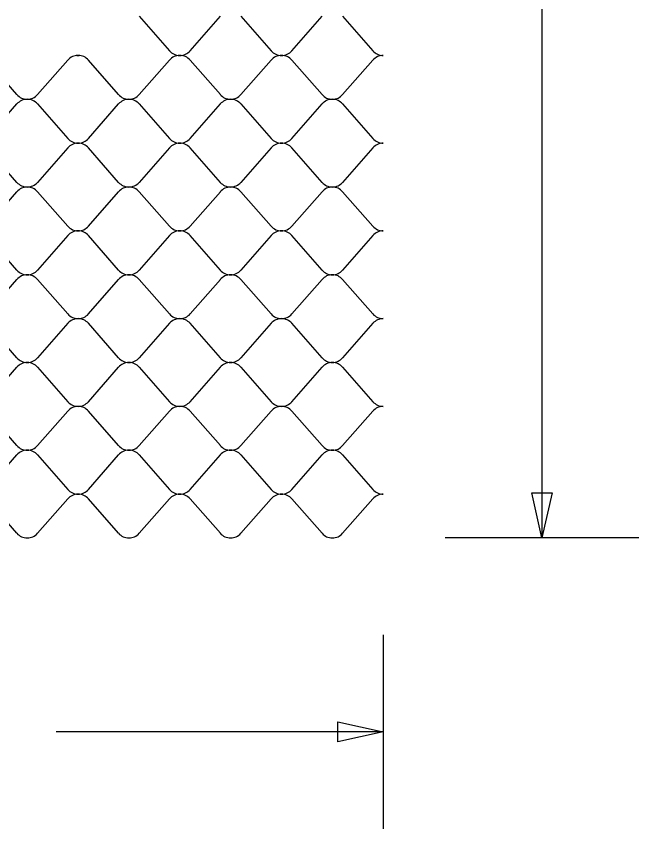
# Model space of a CAD drawing. Extents: x 638850 to 644908, y 297188 to 298900.
# Drawn here: x 643927.7 to 643971.1, y 297350.7 to 297407.3 of the extents above; entities that cross this region are included whole.
import ezdxf

# ---------------------------------------------------------------- set-up
doc = ezdxf.new("R2010")
doc.units = 0
doc.layers.add('5', color=7, linetype='Continuous')
doc.layers.add('6', color=7, linetype='Continuous')

msp = doc.modelspace()

# ---------------------------------------------------------------- linework, layer by layer
at = {"layer": '5'}
for p, q in [((643936.299, 297407.271), (643938.409, 297404.869)), ((643939.844, 297404.869), (643941.954, 297407.271)), ((643943.389, 297407.271), (643945.499, 297404.869)), ((643946.935, 297404.869), (643949.044, 297407.271)), ((643950.48, 297407.271), (643952.59, 297404.869)), ((643927.772, 297401.814), (643925.662, 297404.216)), ((643931.318, 297404.216), (643929.208, 297401.814)), ((643934.863, 297401.814), (643932.753, 297404.216)), ((643938.409, 297404.216), (643936.299, 297401.814)), ((643941.954, 297401.814), (643939.844, 297404.216)), ((643945.499, 297404.216), (643943.389, 297401.814)), ((643949.044, 297401.814), (643946.935, 297404.216)), ((643952.59, 297404.216), (643950.48, 297401.814)), ((643925.662, 297398.759), (643927.772, 297401.16)), ((643929.208, 297401.16), (643931.318, 297398.759)), ((643932.753, 297398.759), (643934.863, 297401.16)), ((643936.299, 297401.16), (643938.409, 297398.759)), ((643939.844, 297398.759), (643941.954, 297401.16)), ((643943.389, 297401.16), (643945.499, 297398.759)), ((643946.935, 297398.759), (643949.044, 297401.16)), ((643950.48, 297401.16), (643952.59, 297398.759)), ((643927.772, 297395.704), (643925.662, 297398.105)), ((643931.318, 297398.105), (643929.208, 297395.704)), ((643934.863, 297395.704), (643932.753, 297398.105)), ((643938.409, 297398.105), (643936.299, 297395.704)), ((643941.954, 297395.704), (643939.844, 297398.105)), ((643945.499, 297398.105), (643943.389, 297395.704)), ((643949.044, 297395.704), (643946.935, 297398.105)), ((643952.59, 297398.105), (643950.48, 297395.704)), ((643925.662, 297392.649), (643927.772, 297395.05)), ((643929.208, 297395.05), (643931.318, 297392.649)), ((643932.753, 297392.649), (643934.863, 297395.05)), ((643936.299, 297395.05), (643938.409, 297392.649)), ((643939.844, 297392.649), (643941.954, 297395.05)), ((643943.389, 297395.05), (643945.499, 297392.649)), ((643946.935, 297392.649), (643949.044, 297395.05)), ((643950.48, 297395.05), (643952.59, 297392.649)), ((643927.772, 297389.594), (643925.662, 297391.995)), ((643931.318, 297391.995), (643929.208, 297389.594)), ((643934.863, 297389.594), (643932.753, 297391.995)), ((643938.409, 297391.995), (643936.299, 297389.594)), ((643941.954, 297389.594), (643939.844, 297391.995)), ((643945.499, 297391.995), (643943.389, 297389.594)), ((643949.044, 297389.594), (643946.935, 297391.995)), ((643952.59, 297391.995), (643950.48, 297389.594)), ((643925.662, 297386.539), (643927.772, 297388.94)), ((643929.208, 297388.94), (643931.318, 297386.539)), ((643932.753, 297386.539), (643934.863, 297388.94)), ((643936.299, 297388.94), (643938.409, 297386.539)), ((643939.844, 297386.539), (643941.954, 297388.94)), ((643943.389, 297388.94), (643945.499, 297386.539)), ((643946.935, 297386.539), (643949.044, 297388.94)), ((643950.48, 297388.94), (643952.59, 297386.539)), ((643927.772, 297383.484), (643925.662, 297385.885)), ((643931.318, 297385.885), (643929.208, 297383.484)), ((643934.863, 297383.484), (643932.753, 297385.885)), ((643938.409, 297385.885), (643936.299, 297383.484)), ((643941.954, 297383.484), (643939.844, 297385.885)), ((643945.499, 297385.885), (643943.389, 297383.484)), ((643949.044, 297383.484), (643946.935, 297385.885)), ((643952.59, 297385.885), (643950.48, 297383.484)), ((643925.662, 297380.429), (643927.772, 297382.83)), ((643929.208, 297382.83), (643931.318, 297380.429)), ((643932.753, 297380.429), (643934.863, 297382.83)), ((643936.299, 297382.83), (643938.409, 297380.429)), ((643939.844, 297380.429), (643941.954, 297382.83)), ((643943.389, 297382.83), (643945.499, 297380.429)), ((643946.935, 297380.429), (643949.044, 297382.83)), ((643950.48, 297382.83), (643952.59, 297380.429)), ((643927.772, 297377.374), (643925.662, 297379.775)), ((643931.318, 297379.775), (643929.208, 297377.374)), ((643934.863, 297377.374), (643932.753, 297379.775)), ((643938.409, 297379.775), (643936.299, 297377.374)), ((643941.954, 297377.374), (643939.844, 297379.775)), ((643945.499, 297379.775), (643943.389, 297377.374)), ((643949.044, 297377.374), (643946.935, 297379.775)), ((643952.59, 297379.775), (643950.48, 297377.374)), ((643925.662, 297374.318), (643927.772, 297376.72)), ((643929.208, 297376.72), (643931.318, 297374.318)), ((643932.753, 297374.318), (643934.863, 297376.72)), ((643936.299, 297376.72), (643938.409, 297374.318)), ((643939.844, 297374.318), (643941.954, 297376.72)), ((643943.389, 297376.72), (643945.499, 297374.318)), ((643946.935, 297374.318), (643949.044, 297376.72)), ((643950.48, 297376.72), (643952.59, 297374.318)), ((643927.772, 297371.263), (643925.662, 297373.665)), ((643931.318, 297373.665), (643929.208, 297371.263)), ((643934.863, 297371.263), (643932.753, 297373.665)), ((643938.409, 297373.665), (643936.299, 297371.263)), ((643941.954, 297371.263), (643939.844, 297373.665)), ((643945.499, 297373.665), (643943.389, 297371.263)), ((643949.044, 297371.263), (643946.935, 297373.665)), ((643952.59, 297373.665), (643950.48, 297371.263))]:
    msp.add_line(p, q, dxfattribs=at)
for centre, start_param, end_param in [((643939.126, 297405.422), 0.679775, 1.570796), ((643939.126, 297405.422), 1.570796, 2.461818), ((643946.217, 297405.422), 0.679775, 1.570796), ((643946.217, 297405.422), 1.570796, 2.461818), ((643953.308, 297405.422), 0.679775, 1.570336), ((643932.035, 297403.663), 4.712389, 5.60341), ((643932.035, 297405.422), 1.398716, 1.570796), ((643932.035, 297405.422), 1.570796, 1.742876), ((643932.035, 297403.663), 3.821368, 4.712389), ((643939.126, 297403.663), 4.712389, 5.60341), ((643939.126, 297403.663), 3.821368, 4.712389), ((643946.217, 297403.663), 4.712389, 5.60341), ((643946.217, 297403.663), 3.821368, 4.712389), ((643953.308, 297403.663), 4.712849, 5.60341), ((643928.49, 297402.366), 0.679775, 1.570796), ((643928.49, 297400.608), 4.712389, 5.60341), ((643928.49, 297402.366), 1.570796, 2.461818), ((643928.49, 297400.608), 3.821368, 4.712389), ((643935.581, 297402.366), 0.679775, 1.570796), ((643935.581, 297400.608), 4.712389, 5.60341), ((643935.581, 297402.366), 1.570796, 2.461818), ((643935.581, 297400.608), 3.821368, 4.712389), ((643942.671, 297402.366), 0.679775, 1.570796), ((643942.671, 297400.608), 4.712389, 5.60341), ((643942.671, 297402.366), 1.570796, 2.461818), ((643942.671, 297400.608), 3.821368, 4.712389), ((643949.762, 297402.366), 0.679775, 1.570796), ((643949.762, 297400.608), 4.712389, 5.60341), ((643949.762, 297402.366), 1.570796, 2.461818), ((643949.762, 297400.608), 3.821368, 4.712389), ((643932.035, 297399.311), 0.679775, 1.570796), ((643932.035, 297399.311), 1.570796, 2.461818), ((643939.126, 297399.311), 0.679775, 1.570796), ((643939.126, 297399.311), 1.570796, 2.461818), ((643946.217, 297399.311), 0.679775, 1.570796), ((643946.217, 297399.311), 1.570796, 2.461818), ((643953.308, 297399.311), 0.679775, 1.570336), ((643932.035, 297397.553), 4.712389, 5.60341), ((643932.035, 297397.553), 3.821368, 4.712389), ((643939.126, 297397.553), 4.712389, 5.60341), ((643939.126, 297397.553), 3.821368, 4.712389), ((643946.217, 297397.553), 4.712389, 5.60341), ((643946.217, 297397.553), 3.821368, 4.712389), ((643953.308, 297397.553), 4.712849, 5.60341), ((643928.49, 297396.256), 0.679775, 1.570796), ((643928.49, 297394.498), 4.712389, 5.60341), ((643928.49, 297396.256), 1.570796, 2.461818), ((643928.49, 297394.498), 3.821368, 4.712389), ((643935.581, 297396.256), 0.679775, 1.570796), ((643935.581, 297394.498), 4.712389, 5.60341), ((643935.581, 297396.256), 1.570796, 2.461818), ((643935.581, 297394.498), 3.821368, 4.712389), ((643942.671, 297396.256), 0.679775, 1.570796), ((643942.671, 297394.498), 4.712389, 5.60341), ((643942.671, 297396.256), 1.570796, 2.461818), ((643942.671, 297394.498), 3.821368, 4.712389), ((643949.762, 297396.256), 0.679775, 1.570796), ((643949.762, 297394.498), 4.712389, 5.60341), ((643949.762, 297396.256), 1.570796, 2.461818), ((643949.762, 297394.498), 3.821368, 4.712389), ((643932.035, 297393.201), 0.679775, 1.570796), ((643932.035, 297393.201), 1.570796, 2.461818), ((643939.126, 297393.201), 0.679775, 1.570796), ((643939.126, 297393.201), 1.570796, 2.461818), ((643946.217, 297393.201), 0.679775, 1.570796), ((643946.217, 297393.201), 1.570796, 2.461818), ((643953.308, 297393.201), 0.679775, 1.570336), ((643932.035, 297391.443), 4.712389, 5.60341), ((643932.035, 297391.443), 3.821368, 4.712389), ((643939.126, 297391.443), 4.712389, 5.60341), ((643939.126, 297391.443), 3.821368, 4.712389), ((643946.217, 297391.443), 4.712389, 5.60341), ((643946.217, 297391.443), 3.821368, 4.712389), ((643953.308, 297391.443), 4.712849, 5.60341), ((643928.49, 297390.146), 0.679775, 1.570796), ((643928.49, 297390.146), 1.570796, 2.461818), ((643935.581, 297390.146), 0.679775, 1.570796), ((643935.581, 297390.146), 1.570796, 2.461818), ((643942.671, 297390.146), 0.679775, 1.570796), ((643942.671, 297390.146), 1.570796, 2.461818), ((643949.762, 297390.146), 0.679775, 1.570796), ((643949.762, 297390.146), 1.570796, 2.461818), ((643928.49, 297388.388), 4.712389, 5.60341), ((643928.49, 297388.388), 3.821368, 4.712389), ((643935.581, 297388.388), 4.712389, 5.60341), ((643935.581, 297388.388), 3.821368, 4.712389), ((643942.671, 297388.388), 4.712389, 5.60341), ((643942.671, 297388.388), 3.821368, 4.712389), ((643949.762, 297388.388), 4.712389, 5.60341), ((643949.762, 297388.388), 3.821368, 4.712389), ((643932.035, 297387.091), 0.679775, 1.570796), ((643932.035, 297385.333), 4.712389, 5.60341), ((643932.035, 297387.091), 1.570796, 2.461818), ((643932.035, 297385.333), 3.821368, 4.712389), ((643939.126, 297387.091), 0.679775, 1.570796), ((643939.126, 297385.333), 4.712389, 5.60341), ((643939.126, 297387.091), 1.570796, 2.461818), ((643939.126, 297385.333), 3.821368, 4.712389), ((643946.217, 297387.091), 0.679775, 1.570796), ((643946.217, 297385.333), 4.712389, 5.60341), ((643946.217, 297387.091), 1.570796, 2.461818), ((643946.217, 297385.333), 3.821368, 4.712389), ((643953.308, 297387.091), 0.679775, 1.570336), ((643953.308, 297385.333), 4.712849, 5.60341), ((643928.49, 297384.036), 0.679775, 1.570796), ((643928.49, 297384.036), 1.570796, 2.461818), ((643935.581, 297384.036), 0.679775, 1.570796), ((643935.581, 297384.036), 1.570796, 2.461818), ((643942.671, 297384.036), 0.679775, 1.570796), ((643942.671, 297384.036), 1.570796, 2.461818), ((643949.762, 297384.036), 0.679775, 1.570796), ((643949.762, 297384.036), 1.570796, 2.461818), ((643928.49, 297382.278), 4.712389, 5.60341), ((643928.49, 297382.278), 3.821368, 4.712389), ((643935.581, 297382.278), 4.712389, 5.60341), ((643935.581, 297382.278), 3.821368, 4.712389), ((643942.671, 297382.278), 4.712389, 5.60341), ((643942.671, 297382.278), 3.821368, 4.712389), ((643949.762, 297382.278), 4.712389, 5.60341), ((643949.762, 297382.278), 3.821368, 4.712389), ((643932.035, 297380.981), 0.679775, 1.570796), ((643932.035, 297379.223), 4.712389, 5.60341), ((643932.035, 297380.981), 1.570796, 2.461818), ((643932.035, 297379.223), 3.821368, 4.712389), ((643939.126, 297380.981), 0.679775, 1.570796), ((643939.126, 297379.223), 4.712389, 5.60341), ((643939.126, 297380.981), 1.570796, 2.461818), ((643939.126, 297379.223), 3.821368, 4.712389), ((643946.217, 297380.981), 0.679775, 1.570796), ((643946.217, 297379.223), 4.712389, 5.60341), ((643946.217, 297380.981), 1.570796, 2.461818), ((643946.217, 297379.223), 3.821368, 4.712389), ((643953.308, 297380.981), 0.679775, 1.570336), ((643953.308, 297379.223), 4.712849, 5.60341), ((643928.49, 297377.926), 0.679775, 1.570796), ((643928.49, 297377.926), 1.570796, 2.461818), ((643935.581, 297377.926), 0.679775, 1.570796), ((643935.581, 297377.926), 1.570796, 2.461818), ((643942.671, 297377.926), 0.679775, 1.570796), ((643942.671, 297377.926), 1.570796, 2.461818), ((643949.762, 297377.926), 0.679775, 1.570796), ((643949.762, 297377.926), 1.570796, 2.461818), ((643928.49, 297376.167), 4.712389, 5.60341), ((643928.49, 297376.167), 3.821368, 4.712389), ((643935.581, 297376.167), 4.712389, 5.60341), ((643935.581, 297376.167), 3.821368, 4.712389), ((643942.671, 297376.167), 4.712389, 5.60341), ((643942.671, 297376.167), 3.821368, 4.712389), ((643949.762, 297376.167), 4.712389, 5.60341), ((643949.762, 297376.167), 3.821368, 4.712389), ((643932.035, 297374.871), 0.679775, 1.570796), ((643932.035, 297374.871), 1.570796, 2.461818), ((643939.126, 297374.871), 0.679775, 1.570796), ((643939.126, 297374.871), 1.570796, 2.461818), ((643946.217, 297374.871), 0.679775, 1.570796), ((643946.217, 297374.871), 1.570796, 2.461818), ((643953.308, 297374.871), 0.679775, 1.570336), ((643932.035, 297373.112), 4.712389, 5.60341), ((643932.035, 297373.112), 3.821368, 4.712389), ((643939.126, 297373.112), 4.712389, 5.60341), ((643939.126, 297373.112), 3.821368, 4.712389), ((643946.217, 297373.112), 4.712389, 5.60341), ((643946.217, 297373.112), 3.821368, 4.712389), ((643953.308, 297373.112), 4.712849, 5.60341), ((643928.49, 297371.816), 0.679775, 1.570796), ((643928.49, 297371.816), 1.570796, 2.461818), ((643935.581, 297371.816), 0.679775, 1.570796), ((643935.581, 297371.816), 1.570796, 2.461818), ((643942.671, 297371.816), 0.679775, 1.570796), ((643942.671, 297371.816), 1.570796, 2.461818), ((643949.762, 297371.816), 0.679775, 1.570796), ((643949.762, 297371.816), 1.570796, 2.461818)]:
    msp.add_ellipse(centre, major_axis=(-0.923, 0), ratio=0.952381, start_param=start_param, end_param=end_param, dxfattribs=at)
at = {"layer": '6'}
for p, q in [((643964.374, 297456.658), (643964.374, 297370.937)), ((643971.124, 297370.937), (643957.624, 297370.937)), ((643953.307, 297364.187), (643953.307, 297350.687)), ((643953.307, 297357.437), (643930.507, 297357.437))]:
    msp.add_line(p, q, dxfattribs=at)
for points in [[(643965.078, 297374.089), (643964.374, 297370.937), (643963.673, 297374.089)], [(643950.155, 297358.14), (643953.307, 297357.437), (643950.155, 297356.735)]]:
    msp.add_lwpolyline(points, close=True, dxfattribs=at)

doc.saveas('drawing.dxf')
